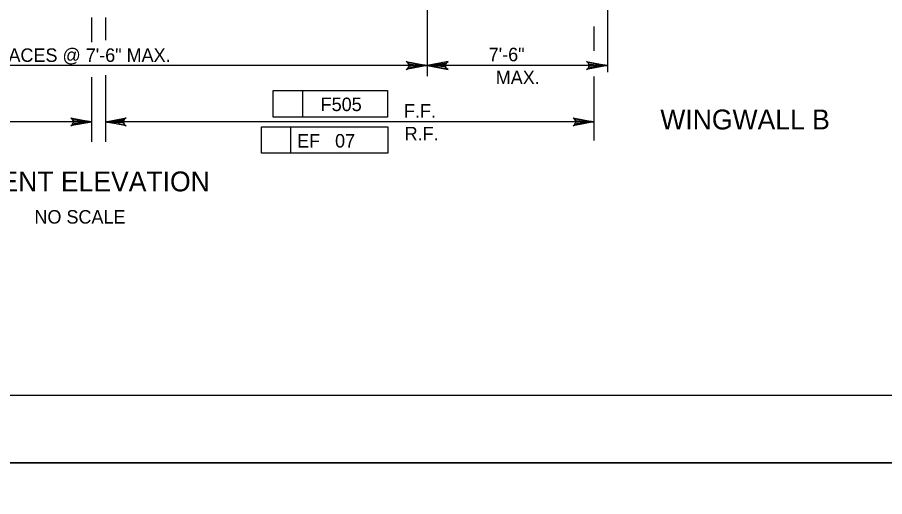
# Model space of a CAD drawing. Extents: x 638255 to 640306, y 296059 to 298435.
# Drawn here: x 638759.2 to 638952.5, y 297240 to 297346.7 of the extents above; entities that cross this region are included whole.
import ezdxf

# ---------------------------------------------------------------- set-up
doc = ezdxf.new("R2010")
doc.units = 0
for name, color, linetype in [('2', 7, 'Continuous'), ('Level 3', 7, 'Continuous'), ('Level 4', 7, 'Continuous'), ('Level 5', 7, 'Continuous'), ('PLT-BNDY', 7, 'Continuous')]:
    doc.layers.add(name, color=color, linetype=linetype)

msp = doc.modelspace()

# ---------------------------------------------------------------- linework, layer by layer
at = {"layer": '2'}
msp.add_line((639261.46, 297262.46), (638475.46, 297262.46), dxfattribs=at)
at = {"layer": 'Level 3'}
for p, q in [((638890.71, 297355.52), (638890.71, 297334.45)), ((638775.76, 297346.68), (638775.76, 297341.15)), ((638778.83, 297346.68), (638778.83, 297341.58)), ((638887.7, 297344.61), (638887.7, 297339.21)), ((638890.71, 297335.94), (638610.36, 297335.94)), ((638775.76, 297333.37), (638775.76, 297318.98)), ((638778.83, 297333.81), (638778.83, 297318.98)), ((638887.7, 297333.48), (638887.7, 297319.23)), ((638816.23, 297324.49), (638816.23, 297330.39)), ((638816.23, 297330.39), (638841.72, 297330.39)), ((638822.81, 297324.49), (638822.81, 297330.39)), ((638841.72, 297330.39), (638841.72, 297324.49)), ((638775.76, 297323.4), (638662.05, 297323.4)), ((638887.7, 297323.4), (638778.83, 297323.4)), ((638841.72, 297324.49), (638816.23, 297324.49)), ((638813.59, 297322.32), (638841.81, 297322.32)), ((638813.59, 297316.43), (638813.59, 297322.32)), ((638820.16, 297316.43), (638820.16, 297322.32)), ((638841.81, 297322.32), (638841.81, 297316.43)), ((638841.81, 297316.43), (638813.59, 297316.43))]:
    msp.add_line(p, q, dxfattribs=at)
for points in [[(638775.76, 297323.4), (638771.11, 297322.53), (638771.46, 297322.78), (638771.65, 297323.09), (638771.7, 297323.4), (638771.65, 297323.72), (638771.46, 297324.03), (638771.11, 297324.28), (638775.76, 297323.4), (638771.46, 297324.03), (638771.65, 297323.72), (638775.76, 297323.4), (638771.7, 297323.4), (638771.65, 297323.09), (638775.76, 297323.4), (638771.46, 297322.78)], [(638778.83, 297323.4), (638783.48, 297324.28), (638783.12, 297324.03), (638782.94, 297323.72), (638782.88, 297323.4), (638782.94, 297323.09), (638783.12, 297322.78), (638783.48, 297322.53), (638778.83, 297323.4), (638783.12, 297322.78), (638782.94, 297323.09), (638778.83, 297323.4), (638782.88, 297323.4), (638782.94, 297323.72), (638778.83, 297323.4), (638783.12, 297324.03)], [(638887.7, 297323.4), (638883.05, 297322.53), (638883.41, 297322.78), (638883.59, 297323.09), (638883.65, 297323.4), (638883.59, 297323.72), (638883.41, 297324.03), (638883.05, 297324.28), (638887.7, 297323.4), (638883.41, 297324.03), (638883.59, 297323.72), (638887.7, 297323.4), (638883.65, 297323.4), (638883.59, 297323.09), (638887.7, 297323.4), (638883.41, 297322.78)]]:
    msp.add_lwpolyline(points, dxfattribs=at)
for points in [[(638772.81, 297323.89), (638772.81, 297322.91), (638775.76, 297323.4)], [(638781.78, 297323.89), (638781.78, 297322.91), (638778.83, 297323.4)]]:
    msp.add_lwpolyline(points, close=True, dxfattribs=at)
at = {"layer": 'Level 4'}
for points in [[(638850.55, 297335.94), (638845.9, 297335.07), (638846.26, 297335.32), (638846.44, 297335.63), (638846.5, 297335.94), (638846.44, 297336.26), (638846.26, 297336.57), (638845.9, 297336.82), (638850.55, 297335.94), (638846.26, 297336.57), (638846.44, 297336.26), (638850.55, 297335.94), (638846.5, 297335.94), (638846.44, 297335.63), (638850.55, 297335.94), (638846.26, 297335.32)], [(638850.55, 297335.94), (638855.2, 297335.07), (638854.85, 297335.32), (638854.66, 297335.63), (638854.61, 297335.94), (638854.66, 297336.26), (638854.85, 297336.57), (638855.2, 297336.82), (638850.55, 297335.94), (638854.85, 297336.57), (638854.66, 297336.26), (638850.55, 297335.94), (638854.61, 297335.94), (638854.66, 297335.63), (638850.55, 297335.94), (638854.85, 297335.32)], [(638890.71, 297335.94), (638886.06, 297335.07), (638886.42, 297335.32), (638886.6, 297335.63), (638886.65, 297335.94), (638886.6, 297336.26), (638886.42, 297336.57), (638886.06, 297336.82), (638890.71, 297335.94), (638886.42, 297336.57), (638886.6, 297336.26), (638890.71, 297335.94), (638886.65, 297335.94), (638886.6, 297335.63), (638890.71, 297335.94), (638886.42, 297335.32)]]:
    msp.add_lwpolyline(points, dxfattribs=at)
at = {"layer": 'Level 5'}
msp.add_line((638850.55, 297380.45), (638850.55, 297333.56), dxfattribs=at)
at = {"layer": 'PLT-BNDY'}
for points in [[(638435.46, 297841.46), (639276.46, 297841.46), (639276.46, 297247.46), (638435.46, 297247.46)], [(638435.46, 297247.46), (639276.46, 297247.46), (639276.46, 296653.46), (638435.46, 296653.46)]]:
    msp.add_lwpolyline(points, close=True, dxfattribs=at)

# ---------------------------------------------------------------- texts
at = {"layer": 'Level 3'}
for s, height, p in [('EQUAL SPACES @ 7\'-6" MAX.', 3.0001, (638737.17, 297336.77)), ('7\'-6"', 3, (638864.26, 297336.91)), ('MAX.', 3, (638865.83, 297331.81)), ('F505', 3, (638826.81, 297325.81)), ('F.F.', 3, (638845.36, 297324.36)), ('WINGWALL B', 4.421, (638902.5, 297321.73)), ('R.F.', 3, (638845.52, 297319.3)), ('EF   07', 3, (638821.55, 297317.7)), ('ABUTMENT ELEVATION', 4.4207, (638734.77, 297307.93)), ('NO SCALE', 3, (638763.03, 297300.76))]:
    msp.add_text(s, height=height, dxfattribs=at).set_placement(p)

doc.saveas('drawing.dxf')
